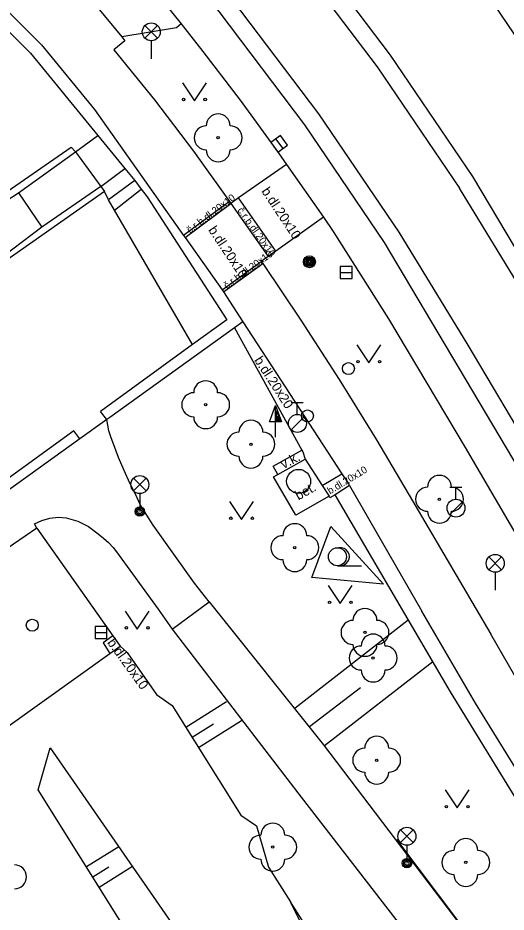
# Model space of a CAD drawing. Extents: x -600391 to -599491, y -1160176 to -1159402.
# Drawn here: x -599722.07 to -599701.69, y -1160101.08 to -1160063.73 of the extents above; entities that cross this region are included whole.
import ezdxf

# ---------------------------------------------------------------- set-up
doc = ezdxf.new("R2010")
doc.units = 0
for name, color, linetype in [('Level 10', 7, 'Continuous'), ('Level 11', 7, 'Continuous'), ('Level 13', 7, 'Continuous'), ('Level 14', 7, 'Continuous'), ('Level 15', 7, 'Continuous'), ('Level 21', 7, 'Continuous'), ('Level 22', 7, 'Continuous'), ('Level 24', 7, 'Continuous'), ('Level 25', 7, 'Continuous'), ('Level 27', 7, 'Continuous'), ('Level 28', 7, 'Continuous'), ('Level 33', 7, 'Continuous'), ('Level 36', 7, 'Continuous'), ('Level 40', 7, 'Continuous'), ('Level 7', 7, 'Continuous'), ('Level 8', 7, 'Continuous'), ('Level 9', 7, 'Continuous')]:
    doc.layers.add(name, color=color, linetype=linetype)

msp = doc.modelspace()

# ---------------------------------------------------------------- linework, layer by layer
at = {"layer": 'Level 10'}
for points in [[(-599714.83, -1160047.91), (-599710.78, -1160052.18), (-599706.97, -1160056.66), (-599703.42, -1160061.35), (-599700.12, -1160066.22)], [(-599720.72, -1160060.98), (-599719.21, -1160062.73), (-599717.73, -1160064.52)], [(-599715.26, -1160063.98), (-599715.45, -1160064.15), (-599717.73, -1160064.52)], [(-599715.26, -1160063.98), (-599715.45, -1160064.15), (-599717.73, -1160064.52)], [(-599715.26, -1160063.98), (-599714.35, -1160065.13), (-599712.79, -1160067.17), (-599711.28, -1160069.25)], [(-599711.28, -1160069.25), (-599710.85, -1160069.85), (-599709.31, -1160072.05)], [(-599709.31, -1160072.05), (-599708.91, -1160072.65), (-599706.6, -1160076.3), (-599703.39, -1160081.68), (-599698.92, -1160089.35)], [(-599721.28, -1160085.04), (-599722.25, -1160085.71), (-599733.09, -1160093.45), (-599740.24, -1160098.57), (-599746.49, -1160103.04), (-599747.04, -1160103.43), (-599754.4, -1160108.7), (-599757.46, -1160110.88), (-599757.82, -1160111.14), (-599776.13, -1160124.21), (-599780.19, -1160127.11)], [(-599721.28, -1160085.04), (-599718.1, -1160089.54), (-599717.8, -1160089.97)], [(-599726.59, -1160096.26), (-599725.25, -1160095.3), (-599718.23, -1160090.28), (-599717.8, -1160089.97)]]:
    msp.add_lwpolyline(points, dxfattribs=at)
at = {"layer": 'Level 11'}
for points in [[(-599703.07, -1160070.36), (-599706.51, -1160065.29), (-599710.21, -1160060.39), (-599714.15, -1160055.7), (-599718.34, -1160051.22)], [(-599733.77, -1160052.38), (-599733.74, -1160052.41), (-599729.76, -1160056.14), (-599721.09, -1160064.85), (-599718.87, -1160067.56), (-599715.15, -1160072.82), (-599715.08, -1160072.91), (-599713.54, -1160075.09), (-599713.49, -1160075.18), (-599712.68, -1160076.43)], [(-599734.16, -1160052.78), (-599730.14, -1160056.55), (-599721.55, -1160065.21), (-599718.73, -1160068.65), (-599717.61, -1160070.02)], [(-599721.52, -1160054.54), (-599717.49, -1160058.9), (-599713.68, -1160063.46), (-599710.11, -1160068.2), (-599706.78, -1160073.12)], [(-599717.6, -1160061.15), (-599715.95, -1160063.12), (-599715.26, -1160063.98)], [(-599717.73, -1160064.52), (-599717.6, -1160064.69), (-599718.06, -1160065.07)], [(-599718.06, -1160065.07), (-599716.37, -1160067.16), (-599714.74, -1160069.3), (-599713.24, -1160071.4), (-599713.18, -1160071.48)], [(-599725.06, -1160068.06), (-599724.76, -1160067.9), (-599722.52, -1160070.99), (-599719.85, -1160069.13), (-599719.67, -1160069.33)], [(-599719.67, -1160069.33), (-599718.73, -1160068.65)], [(-599722.05, -1160071.04), (-599719.67, -1160069.33)], [(-599719.67, -1160069.33), (-599718.61, -1160070.78)], [(-599718.61, -1160070.78), (-599717.61, -1160070.02)], [(-599717.61, -1160070.02), (-599717.19, -1160070.52)], [(-599710.85, -1160069.85), (-599712.86, -1160071.25), (-599713.18, -1160071.48)], [(-599710.85, -1160069.85), (-599712.86, -1160071.25), (-599713.18, -1160071.48)], [(-599576.774, -1160176.079), (-599578.81, -1160175.04), (-599578.82, -1160175.04), (-599585.85, -1160171.36), (-599593.032, -1160167.517), (-599600.1, -1160163.47), (-599609.48, -1160157.72), (-599620.06, -1160150.68), (-599628.64, -1160144.9), (-599637.24, -1160139.08), (-599645.91, -1160133.21), (-599654.83, -1160127.17), (-599659.769, -1160123.732), (-599664.56, -1160120.09), (-599669.916, -1160115.53), (-599675.01, -1160110.68), (-599679.565, -1160105.814), (-599683.84, -1160100.7), (-599687.806, -1160095.364), (-599691.46, -1160089.81), (-599694.56, -1160084.67), (-599703.07, -1160070.36)], [(-599718.61, -1160070.78), (-599721.07, -1160072.48)], [(-599718.61, -1160070.78), (-599718.46, -1160070.99)], [(-599717.19, -1160070.52), (-599718.29, -1160071.33)], [(-599717.19, -1160070.52), (-599716.93, -1160070.88)], [(-599718.46, -1160070.99), (-599722.76, -1160074.01), (-599725.09, -1160070.98)], [(-599722.56, -1160071.37), (-599722.05, -1160071.04)], [(-599722.05, -1160071.04), (-599721.07, -1160072.48)], [(-599718.29, -1160071.33), (-599718.46, -1160070.99)], [(-599718.03, -1160071.76), (-599716.93, -1160070.88)], [(-599718.03, -1160071.76), (-599718.29, -1160071.33)], [(-599713.24, -1160071.4), (-599715.15, -1160072.82)], [(-599715.08, -1160072.91), (-599713.18, -1160071.48)], [(-599713.18, -1160071.48), (-599711.62, -1160073.7)], [(-599711.3, -1160073.47), (-599712.86, -1160071.25)], [(-599714.78, -1160077.38), (-599718.03, -1160071.76)], [(-599721.07, -1160072.48), (-599722.68, -1160073.7), (-599723.75, -1160072.26)], [(-599709.31, -1160072.05), (-599711.3, -1160073.47), (-599711.62, -1160073.7), (-599711.91, -1160073.91)], [(-599709.31, -1160072.05), (-599711.3, -1160073.47), (-599711.62, -1160073.7), (-599711.91, -1160073.91)], [(-599706.78, -1160073.12), (-599698.31, -1160087.39), (-599695.34, -1160092.36), (-599691.52, -1160098.145), (-599687.4, -1160103.72), (-599687.39, -1160103.72), (-599682.907, -1160109.099), (-599678.11, -1160114.2), (-599672.902, -1160119.149), (-599667.4, -1160123.77), (-599662.334, -1160127.573), (-599657.12, -1160131.17), (-599648.43, -1160137.05), (-599639.61, -1160143.02), (-599631.11, -1160148.78), (-599622.43, -1160154.65), (-599611.72, -1160161.75), (-599602.22, -1160167.57), (-599602.21, -1160167.57), (-599587.73, -1160175.57), (-599586.751, -1160176.079)], [(-599713.54, -1160075.09), (-599711.91, -1160073.91)], [(-599713.49, -1160075.18), (-599711.85, -1160073.99)], [(-599711.91, -1160073.91), (-599711.85, -1160073.99), (-599710.26, -1160076.36), (-599708.66, -1160078.84), (-599707.1, -1160081.36), (-599705.6, -1160083.9)], [(-599713.03, -1160076.68), (-599710.22, -1160081.79), (-599710.18, -1160081.86), (-599710.07, -1160082.16)], [(-599712.68, -1160076.43), (-599708.54, -1160082.77), (-599708.25, -1160083.21), (-599708.22, -1160083.27), (-599705.21, -1160088.52)], [(-599718.07, -1160081.56), (-599718.17, -1160081.27), (-599718.27, -1160080.98), (-599718.36, -1160080.51)], [(-599717.4, -1160083.17), (-599717.64, -1160082.64), (-599717.87, -1160082.1), (-599718.07, -1160081.56)], [(-599711.41, -1160082.45), (-599710.22, -1160081.79)], [(-599711.4, -1160082.9), (-599711.22, -1160082.8), (-599710.07, -1160082.16), (-599709.36, -1160083.27), (-599709.08, -1160083.71), (-599710.46, -1160084.5), (-599711.4, -1160082.9)], [(-599711.22, -1160082.8), (-599711.41, -1160082.45)], [(-599709.36, -1160083.27), (-599708.54, -1160082.77)], [(-599714.69, -1160087.35), (-599716.42, -1160084.92), (-599716.95, -1160084.09), (-599717.16, -1160083.63), (-599717.4, -1160083.17)], [(-599708.22, -1160083.27), (-599708.83, -1160083.65), (-599709.04, -1160083.78), (-599709.08, -1160083.71)], [(-599705.6, -1160083.9), (-599702.33, -1160089.48)], [(-599721.38, -1160084.86), (-599721.07, -1160084.72), (-599720.73, -1160084.63), (-599720.39, -1160084.59), (-599720.05, -1160084.61)], [(-599721.28, -1160085.04), (-599721.38, -1160084.86)], [(-599720.05, -1160084.61), (-599719.57, -1160084.76), (-599719.12, -1160084.98), (-599718.72, -1160085.28)], [(-599718.72, -1160085.28), (-599718.5, -1160085.46), (-599718.29, -1160085.65), (-599718.09, -1160085.86)], [(-599718.09, -1160085.86), (-599717.95, -1160086.04), (-599716.21, -1160088.43)], [(-599714.09, -1160088.13), (-599714.69, -1160087.35)], [(-599715.63, -1160089.26), (-599714.09, -1160088.13)], [(-599714.09, -1160088.13), (-599709.31, -1160094.1)], [(-599716.21, -1160088.43), (-599715.63, -1160089.26)], [(-599700.63, -1160096.15), (-599702.97, -1160092.36), (-599705.21, -1160088.52)], [(-599715.63, -1160089.26), (-599710.25, -1160096.28), (-599702.67, -1160106.07), (-599696.57, -1160114.01), (-599695.13, -1160115.88)], [(-599718.1, -1160089.54), (-599718.51, -1160089.83)], [(-599718.51, -1160089.83), (-599718.23, -1160090.28)], [(-599697.89, -1160096.82), (-599699.32, -1160094.55), (-599700.85, -1160092.03), (-599702.33, -1160089.48)], [(-599709.31, -1160094.1), (-599694.08, -1160114.15), (-599675.64, -1160129.54), (-599674.089, -1160130.598), (-599661.43, -1160139.23), (-599660.86, -1160139.62), (-599659.78, -1160140.32), (-599650.8, -1160146.17), (-599648.69, -1160147.17), (-599644.71, -1160148.89)]]:
    msp.add_lwpolyline(points, dxfattribs=at)
at = {"layer": 'Level 13'}
for points in [[(-599718.86, -1160051.75), (-599714.69, -1160056.22), (-599710.76, -1160060.9), (-599707.07, -1160065.78), (-599703.64, -1160070.85)], [(-599721.01, -1160054), (-599716.95, -1160058.38), (-599713.12, -1160062.97), (-599709.52, -1160067.74), (-599706.17, -1160072.68)], [(-599700.75, -1160075.57), (-599703.64, -1160070.85)], [(-599706.17, -1160072.68), (-599703.28, -1160077.4), (-599700.46, -1160082.16), (-599697.69, -1160086.96)]]:
    msp.add_lwpolyline(points, dxfattribs=at)
at = {"layer": 'Level 14'}
for points in [[(-599717.8, -1160089.97), (-599717.51, -1160090.24), (-599716.28, -1160092), (-599715.63, -1160092.46), (-599712.76, -1160097.03), (-599712.11, -1160097.48), (-599711.61, -1160099.21)], [(-599702.1, -1160127.99), (-599703.22, -1160127.32), (-599708.46, -1160118.79), (-599712.92, -1160110.47), (-599716.2, -1160104.01), (-599721.22, -1160095.98), (-599720.72, -1160094.22)], [(-599720.72, -1160094.22), (-599714.57, -1160103.1), (-599711.06, -1160110), (-599707.17, -1160118.21), (-599702.9, -1160125.44), (-599702.1, -1160127.99)], [(-599692.11, -1160132.12), (-599696.37, -1160126.26), (-599703.83, -1160114.49), (-599710.69, -1160100.66)]]:
    msp.add_lwpolyline(points, dxfattribs=at)
at = {"layer": 'Level 15'}
for points in [[(-599705.77, -1160088.89), (-599710.5, -1160092.56)], [(-599704.75, -1160090.63), (-599709.27, -1160094.14)], [(-599707.77, -1160091.71), (-599709.89, -1160093.35)], [(-599713.36, -1160092.3), (-599715.06, -1160093.37)], [(-599712.74, -1160093.1), (-599714.53, -1160094.22)], [(-599713.91, -1160093.24), (-599714.79, -1160093.79)], [(-599717.86, -1160098.36), (-599719.21, -1160099.2)], [(-599718.28, -1160099.21), (-599718.94, -1160099.63)], [(-599717.29, -1160099.18), (-599718.68, -1160100.05)]]:
    msp.add_lwpolyline(points, dxfattribs=at)
at = {"layer": 'Level 21'}
for points in [[(-599706.81, -1160087.39), (-599709.8, -1160087.11), (-599709.01, -1160084.98), (-599706.81, -1160087.39)], [(-599711.61, -1160099.21), (-599710.69, -1160100.66)], [(-599632.22, -1160163.23), (-599625.63, -1160162.75), (-599627.08, -1160161.05), (-599631.51, -1160158.07), (-599634.33, -1160155.48), (-599639.05, -1160154.4), (-599647.01, -1160155.58), (-599651.94, -1160159.14), (-599660.68, -1160161.21), (-599664.34, -1160153.64), (-599667.93, -1160148.13), (-599670.36, -1160143.4), (-599671.33, -1160139.71), (-599675.67, -1160132.25), (-599678.77, -1160130.69), (-599683.2, -1160135.35), (-599690.37, -1160125.58), (-599695.06, -1160124.12), (-599698.92, -1160119.17), (-599710.69, -1160100.66)]]:
    msp.add_lwpolyline(points, dxfattribs=at)
at = {"layer": 'Level 22'}
for centre in [(-599713.71, -1160068.74), (-599714.23, -1160079.89), (-599712.34, -1160081.54), (-599704.47, -1160083.84), (-599710.51, -1160085.86), (-599707.58, -1160089.4), (-599707.24, -1160090.47), (-599707.09, -1160094.74), (-599711.43, -1160098.37), (-599703.37, -1160099.01)]:
    msp.add_circle(centre, 0.05, dxfattribs=at)
for centre, start, end in [((-599713.71, -1160068.24), 0, 180), ((-599714.21, -1160068.74), 90, 270), ((-599713.21, -1160068.74), 270, 90), ((-599713.71, -1160069.24), 180, 0), ((-599714.23, -1160079.39), 0, 180), ((-599714.73, -1160079.89), 90, 270), ((-599713.73, -1160079.89), 270, 90), ((-599714.23, -1160080.39), 180, 0), ((-599712.34, -1160081.04), 0, 180), ((-599712.84, -1160081.54), 90, 270), ((-599711.84, -1160081.54), 270, 90), ((-599712.34, -1160082.04), 180, 0), ((-599704.47, -1160083.34), 0, 180), ((-599704.97, -1160083.84), 90, 270), ((-599703.97, -1160083.84), 270, 90), ((-599704.47, -1160084.34), 180, 0), ((-599710.51, -1160085.36), 0, 180), ((-599711.01, -1160085.86), 90, 270), ((-599710.01, -1160085.86), 270, 90), ((-599710.51, -1160086.36), 180, 0), ((-599707.58, -1160088.9), 0, 180), ((-599708.08, -1160089.4), 90, 270), ((-599707.08, -1160089.4), 270, 90), ((-599707.24, -1160089.97), 0, 180), ((-599707.74, -1160090.47), 90, 270), ((-599707.58, -1160089.9), 180, 0), ((-599706.74, -1160090.47), 270, 90), ((-599707.24, -1160090.97), 180, 0), ((-599707.09, -1160094.24), 0, 180), ((-599707.59, -1160094.74), 90, 270), ((-599706.59, -1160094.74), 270, 90), ((-599707.09, -1160095.24), 180, 0), ((-599711.43, -1160097.87), 0, 180), ((-599711.93, -1160098.37), 90, 270), ((-599710.93, -1160098.37), 270, 90), ((-599703.37, -1160098.51), 0, 180), ((-599703.87, -1160099.01), 90, 270), ((-599702.87, -1160099.01), 270, 90), ((-599722.21, -1160099.61), 270, 90), ((-599711.43, -1160098.87), 180, 0), ((-599703.37, -1160099.51), 180, 0)]:
    msp.add_arc(centre, 0.5, start, end, dxfattribs=at)
at = {"layer": 'Level 24'}
msp.add_lwpolyline([(-599699.17, -1160099.78), (-599704.01, -1160091.89), (-599708.83, -1160083.65)], dxfattribs=at)
at = {"layer": 'Level 25'}
for p, q in [((-599711.562, -1160080.598), (-599711.31, -1160079.924)), ((-599711.31, -1160080.598), (-599711.562, -1160080.598)), ((-599711.31, -1160081.25), (-599711.31, -1160080.6))]:
    msp.add_line(p, q, dxfattribs=at)
for points in [[(-599711.06, -1160080.6), (-599711.31, -1160080.6), (-599711.31, -1160079.924), (-599711.31, -1160079.924)], [(-599711.117, -1160080.56), (-599711.27, -1160080.56), (-599711.27, -1160080.147)], [(-599711.175, -1160080.52), (-599711.23, -1160080.52), (-599711.23, -1160080.371)]]:
    msp.add_lwpolyline(points, close=True, dxfattribs=at)
for radius in [0.25, 0.2, 0.15, 0.1, 0.05]:
    msp.add_circle((-599709.9, -1160073.92), radius, dxfattribs=at)
at = {"layer": 'Level 27'}
for p, q in [((-599711.309, -1160068.79), (-599711.011, -1160069.19)), ((-599708.61, -1160074.37), (-599708.11, -1160074.37)), ((-599718.85, -1160089.41), (-599718.35, -1160089.41))]:
    msp.add_line(p, q, dxfattribs=at)
for points in [[(-599711.51, -1160068.939), (-599711.211, -1160069.34), (-599710.81, -1160069.041), (-599711.109, -1160068.64)], [(-599708.61, -1160074.62), (-599708.11, -1160074.62), (-599708.11, -1160074.12), (-599708.61, -1160074.12)], [(-599718.85, -1160089.66), (-599718.35, -1160089.66), (-599718.35, -1160089.16), (-599718.85, -1160089.16)]]:
    msp.add_lwpolyline(points, close=True, dxfattribs=at)
msp.add_circle((-599710.35, -1160083.09), 0.5, dxfattribs=at)
at = {"layer": 'Level 28'}
for p, q in [((-599710.659, -1160079.798), (-599710.16, -1160079.792)), ((-599710.404, -1160080.295), (-599710.409, -1160079.795)), ((-599710.655, -1160080.945), (-599710.131, -1160080.409)), ((-599704.03, -1160083.335), (-599703.53, -1160083.335)), ((-599703.78, -1160083.835), (-599703.78, -1160083.335)), ((-599704.038, -1160084.482), (-599703.508, -1160083.952))]:
    msp.add_line(p, q, dxfattribs=at)
for centre, radius in [((-599708.27, -1160078.38), 0.25), ((-599709.98, -1160080.36), 0.25), ((-599710.4, -1160080.67), 0.375), ((-599703.78, -1160084.21), 0.375), ((-599721.47, -1160089.1), 0.25)]:
    msp.add_circle(centre, radius, dxfattribs=at)
at = {"layer": 'Level 33'}
for p, q in [((-599716.765, -1160064.58), (-599716.235, -1160064.05)), ((-599716.765, -1160064.05), (-599716.235, -1160064.58)), ((-599716.5, -1160064.69), (-599716.5, -1160065.44)), ((-599717.245, -1160083.49), (-599716.715, -1160082.96)), ((-599717.245, -1160082.96), (-599716.715, -1160083.49)), ((-599716.98, -1160083.6), (-599716.98, -1160084.35)), ((-599702.405, -1160086.78), (-599701.875, -1160086.25)), ((-599702.405, -1160086.25), (-599701.875, -1160086.78)), ((-599702.14, -1160086.89), (-599702.14, -1160087.64)), ((-599706.095, -1160098.18), (-599705.565, -1160097.65)), ((-599706.095, -1160097.65), (-599705.565, -1160098.18)), ((-599705.83, -1160098.29), (-599705.83, -1160099.04))]:
    msp.add_line(p, q, dxfattribs=at)
for centre, radius in [((-599716.5, -1160064.315), 0.375), ((-599716.98, -1160083.225), 0.375), ((-599716.98, -1160084.35), 0.2), ((-599716.98, -1160084.35), 0.145), ((-599716.98, -1160084.35), 0.0876), ((-599702.14, -1160086.515), 0.375), ((-599705.83, -1160097.915), 0.375), ((-599705.83, -1160099.04), 0.2), ((-599705.83, -1160099.04), 0.145), ((-599705.83, -1160099.04), 0.0876)]:
    msp.add_circle(centre, radius, dxfattribs=at)
at = {"layer": 'Level 36'}
msp.add_line((-599708.73, -1160086.615), (-599707.73, -1160086.615), dxfattribs=at)
for points in [[(-599715.2, -1160066.44), (-599714.7, -1160067.19), (-599714.2, -1160066.44)], [(-599707.92, -1160077.39), (-599707.42, -1160078.14), (-599706.92, -1160077.39)], [(-599713.23, -1160083.93), (-599712.73, -1160084.68), (-599712.23, -1160083.93)], [(-599709.11, -1160087.44), (-599708.61, -1160088.19), (-599708.11, -1160087.44)], [(-599717.59, -1160088.51), (-599717.09, -1160089.26), (-599716.59, -1160088.51)], [(-599704.23, -1160095.98), (-599703.73, -1160096.73), (-599703.23, -1160095.98)]]:
    msp.add_lwpolyline(points, dxfattribs=at)
for centre, radius in [((-599715.15, -1160067.14), 0.05), ((-599714.251, -1160067.14), 0.05), ((-599707.87, -1160078.09), 0.05), ((-599706.971, -1160078.09), 0.05), ((-599713.18, -1160084.63), 0.05), ((-599712.281, -1160084.63), 0.05), ((-599708.73, -1160086.24), 0.375), ((-599709.06, -1160088.14), 0.05), ((-599708.161, -1160088.14), 0.05), ((-599717.54, -1160089.21), 0.05), ((-599716.641, -1160089.21), 0.05), ((-599704.18, -1160096.68), 0.05), ((-599703.281, -1160096.68), 0.05)]:
    msp.add_circle(centre, radius, dxfattribs=at)
msp.add_arc((-599708.605, -1160086.24), 0.375, 260.4059, 99.5941, dxfattribs=at)
at = {"layer": 'Level 7'}
for points in [[(-599716.93, -1160070.88), (-599716.67, -1160071.2), (-599713.35, -1160076.35), (-599714.78, -1160077.38)], [(-599712.68, -1160076.43), (-599713.03, -1160076.68), (-599718.23, -1160080.42)], [(-599714.78, -1160077.38), (-599718.62, -1160080.17)], [(-599718.36, -1160080.51), (-599718.62, -1160080.17)], [(-599718.23, -1160080.42), (-599718.36, -1160080.51)], [(-599719.74, -1160080.98), (-599734.53, -1160091.72)], [(-599719.49, -1160081.32), (-599719.74, -1160080.98)], [(-599719.49, -1160081.32), (-599722.358, -1160083.39), (-599734.34, -1160092.01)]]:
    msp.add_lwpolyline(points, dxfattribs=at)
at = {"layer": 'Level 8'}
msp.add_lwpolyline([(-599718.36, -1160080.51), (-599719.49, -1160081.32)], dxfattribs=at)
at = {"layer": 'Level 9'}
msp.add_lwpolyline([(-599706.27, -1160098.05), (-599694.08, -1160114.23)], dxfattribs=at)

# ---------------------------------------------------------------- texts
at = {"layer": 'Level 40'}
for s, height, rotation, p in [('b.dl.20x10', 0.4, 303.6571, (-599711.92, -1160070.97)), ('č.r.b.dl.20x10', 0.3, 37, (-599714.89, -1160072.75)), ('č.r.b.dl.20x10', 0.3, 305, (-599712.92, -1160071.77)), ('b.dl.20x10', 0.4, 303.6571, (-599714.14, -1160072.59)), ('č.r.b.dl.20x10', 0.3, 36, (-599713.35, -1160075.07)), ('b.dl.20x20', 0.4, 302.9792, (-599712.22, -1160078.03)), ('v.k.', 0.4, 27.244, (-599710.98, -1160082.58)), ('b.dl.20x10', 0.3, 31, (-599709.04, -1160083.64)), ('bet.', 0.4, 29, (-599710.36, -1160083.89)), ('b.dl.20x10', 0.4, 305.8854, (-599718.36, -1160089.83))]:
    msp.add_text(s, height=height, rotation=rotation, dxfattribs=at).set_placement(p)

doc.saveas('drawing.dxf')
